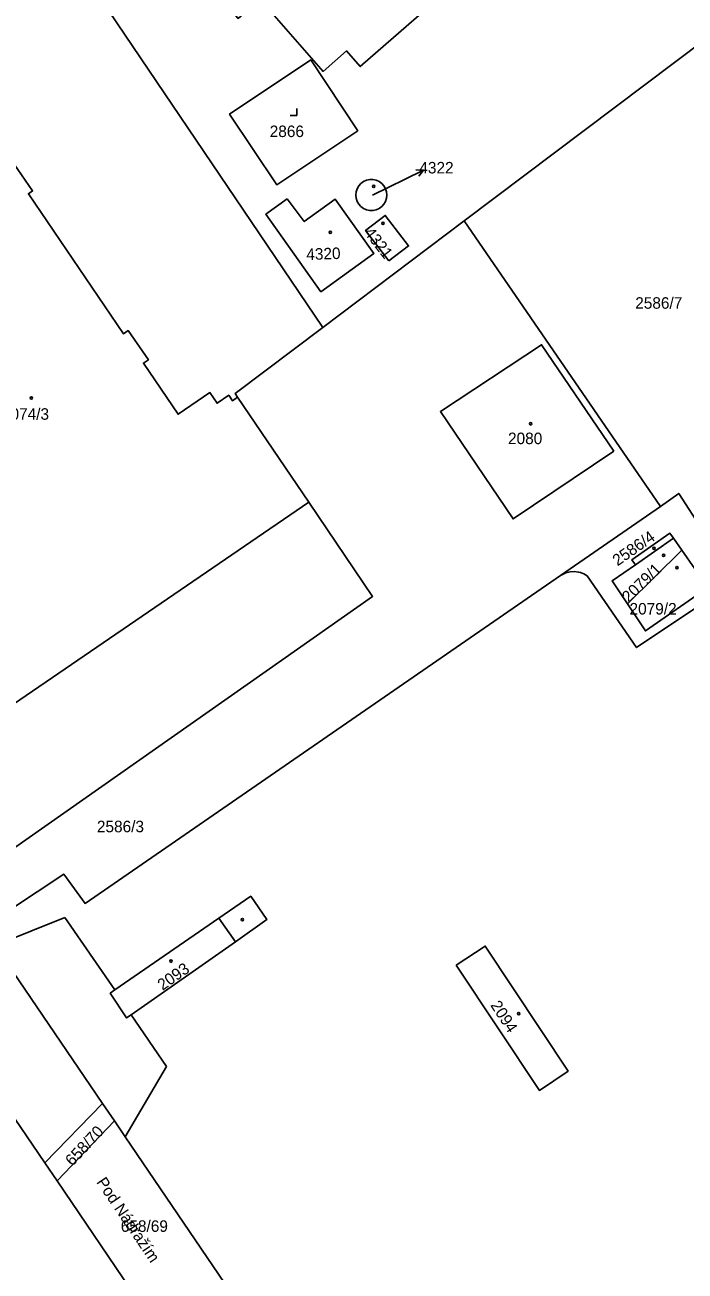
# Model space of a CAD drawing. Extents: x -679220 to -673243, y -1075091 to -1066557.
# Drawn here: x -675790.8 to -675693.3, y -1071223.9 to -1071039.9 of the extents above; entities that cross this region are included whole.
import ezdxf

# ---------------------------------------------------------------- set-up
doc = ezdxf.new("R2010")
doc.units = 0
for name, color, linetype in [('Hranice parcel', 7, 'Continuous'), ('Parcelní čísla', 7, 'Continuous'), ('Pop  PČ popisy', 7, 'Continuous'), ('Vnitřní kresba', 7, 'Continuous'), ('Značky budov', 7, 'Continuous'), ('Značky kultur', 7, 'Continuous')]:
    doc.layers.add(name, color=color, linetype=linetype)

msp = doc.modelspace()

# ---------------------------------------------------------------- linework, layer by layer
at = {"layer": 'Hranice parcel'}
for p, q in [((-675725.92, -1071068.84), (-675690.3, -1071042.04)), ((-675746.78, -1071084.6), (-675725.92, -1071068.84)), ((-675696.91, -1071111), (-675725.92, -1071068.84)), ((-675748.85, -1071110.38), (-675759.39, -1071094.9)), ((-675793.4, -1071140.84), (-675748.85, -1071110.38)), ((-675696.91, -1071111), (-675711.67, -1071121.23)), ((-675701.81, -1071125.41), (-675693.8, -1071117.45)), ((-675787.82, -1071207.93), (-675847.1, -1071120.6)), ((-675779.28, -1071199.17), (-675787.82, -1071207.93)), ((-675779.28, -1071199.17), (-675777.54, -1071201.72)), ((-675777.54, -1071201.72), (-675786.01, -1071210.59)), ((-675786.01, -1071210.59), (-675787.82, -1071207.93)), ((-675769.02, -1071235.61), (-675786.01, -1071210.59))]:
    msp.add_line(p, q, dxfattribs=at)
for points in [[(-675833.97, -1070985.62), (-675832.35, -1070984.52), (-675810.01, -1070991.1), (-675746.78, -1071084.6)], [(-675732.2, -1071016.17), (-675736.76, -1071019.99), (-675725.75, -1071032.53), (-675741.26, -1071046.09), (-675743.27, -1071043.76), (-675746.73, -1071046.8), (-675756.04, -1071036.15), (-675759.28, -1071038.98), (-675769.2, -1071027.62), (-675765.96, -1071024.8), (-675777.3, -1071011.74)], [(-675741.61, -1071055.58), (-675753.56, -1071063.56), (-675760.55, -1071053.09), (-675748.55, -1071045.11), (-675741.61, -1071055.58)], [(-675759.39, -1071094.9), (-675760.13, -1071095.41), (-675760.67, -1071094.61), (-675762.38, -1071095.78), (-675763.45, -1071094.21), (-675768.15, -1071097.4), (-675773.27, -1071089.86), (-675772.53, -1071089.35), (-675775.52, -1071085.06), (-675776.21, -1071085.53), (-675790.24, -1071064.86), (-675789.62, -1071064.44), (-675792.36, -1071060.51), (-675792.93, -1071060.9), (-675794.05, -1071059.25)], [(-675741.91, -1071065.05), (-675741.86, -1071064.57), (-675741.71, -1071064.12), (-675741.47, -1071063.7), (-675741.15, -1071063.35), (-675740.76, -1071063.07), (-675740.32, -1071062.87), (-675739.85, -1071062.77), (-675739.38, -1071062.77), (-675738.91, -1071062.87), (-675738.47, -1071063.07), (-675738.08, -1071063.35), (-675737.76, -1071063.7), (-675737.52, -1071064.12), (-675737.37, -1071064.57), (-675737.32, -1071065.05), (-675737.37, -1071065.53), (-675737.52, -1071065.98), (-675737.76, -1071066.4), (-675738.08, -1071066.75), (-675738.47, -1071067.03), (-675738.91, -1071067.23), (-675739.38, -1071067.33), (-675739.85, -1071067.33), (-675740.32, -1071067.23), (-675740.76, -1071067.03), (-675741.15, -1071066.75), (-675741.47, -1071066.4), (-675741.71, -1071065.98), (-675741.86, -1071065.53), (-675741.91, -1071065.05)], [(-675752.03, -1071065.61), (-675749.53, -1071068.96), (-675744.94, -1071065.67), (-675739.25, -1071073.68), (-675747.06, -1071079.32), (-675755.17, -1071067.89), (-675752.03, -1071065.61)], [(-675737.04, -1071074.76), (-675740.46, -1071070.27), (-675737.57, -1071068.06), (-675734.11, -1071072.55), (-675737.04, -1071074.76)], [(-675759.39, -1071094.9), (-675759.72, -1071094.35), (-675746.78, -1071084.6)], [(-675703.82, -1071102.86), (-675714.48, -1071087.15), (-675729.41, -1071097.01), (-675718.68, -1071112.86), (-675703.82, -1071102.86)], [(-675800.9, -1071167.42), (-675752.85, -1071133.72), (-675739.43, -1071124.29), (-675748.85, -1071110.38)], [(-675690.73, -1071114.51), (-675694.23, -1071109.1), (-675696.91, -1071111)], [(-675701.81, -1071125.41), (-675704.07, -1071122.02), (-675700.63, -1071119.63), (-675701.15, -1071118.89), (-675695.53, -1071114.97), (-675695.01, -1071115.71), (-675693.8, -1071117.45)], [(-675693.8, -1071117.45), (-675689.95, -1071122.97), (-675699.16, -1071129.39), (-675701.81, -1071125.41)], [(-675711.67, -1071121.23), (-675781.87, -1071169.61), (-675785.03, -1071165.28), (-675797, -1071173.23)], [(-675686.25, -1071122.34), (-675700.47, -1071131.84), (-675707.73, -1071121.28), (-675708.24, -1071120.98), (-675708.73, -1071120.78), (-675709.01, -1071120.7), (-675709.65, -1071120.62), (-675710.26, -1071120.67), (-675710.91, -1071120.83), (-675711.67, -1071121.23)], [(-675777.47, -1071182.38), (-675762.12, -1071171.79), (-675757.43, -1071168.55), (-675755.05, -1071172.01), (-675759.69, -1071175.28), (-675775.06, -1071186.04), (-675775.76, -1071186.51), (-675778.17, -1071182.87), (-675777.47, -1071182.38)], [(-675797, -1071173.23), (-675795.2, -1071175.82), (-675779.28, -1071199.17)], [(-675727.07, -1071178.75), (-675722.81, -1071175.92), (-675710.57, -1071194.36), (-675714.81, -1071197.21), (-675727.07, -1071178.75)], [(-675777.54, -1071201.72), (-675775.95, -1071204.06), (-675760.4, -1071226.97)]]:
    msp.add_lwpolyline(points, dxfattribs=at)
at = {"layer": 'Pop  PČ popisy'}
for p, q in [((-675739.44, -1071065.07), (-675734.63, -1071062.68)), ((-675734.63, -1071062.68), (-675731.93, -1071061.36)), ((-675731.93, -1071061.36), (-675733.05, -1071061.35)), ((-675731.93, -1071061.36), (-675732.61, -1071062.25))]:
    msp.add_line(p, q, dxfattribs=at)
at = {"layer": 'Vnitřní kresba'}
for p, q in [((-675695.01, -1071115.71), (-675700.63, -1071119.63)), ((-675784.85, -1071171.68), (-675795.2, -1071175.82)), ((-675777.47, -1071182.38), (-675784.85, -1071171.68)), ((-675762.12, -1071171.79), (-675759.69, -1071175.28)), ((-675769.84, -1071193.69), (-675775.06, -1071186.04)), ((-675775.95, -1071204.06), (-675769.84, -1071193.69))]:
    msp.add_line(p, q, dxfattribs=at)
at = {"layer": 'Značky budov'}
for centre in [(-675739.27, -1071063.78), (-675737.91, -1071069.22), (-675745.68, -1071070.54), (-675789.81, -1071095.01), (-675716.11, -1071098.82), (-675697.87, -1071117.18), (-675696.47, -1071118.23), (-675694.51, -1071120.04), (-675758.64, -1071172), (-675769.2, -1071178.14), (-675717.85, -1071185.89)]:
    msp.add_circle(centre, 0.175, dxfattribs=at)
at = {"layer": 'Značky kultur'}
for p, q in [((-675751.6, -1071053.29), (-675750.6, -1071053.29)), ((-675750.6, -1071053.29), (-675750.6, -1071052.29))]:
    msp.add_line(p, q, dxfattribs=at)

# ---------------------------------------------------------------- texts
at = {"layer": 'Parcelní čísla'}
for s, p in [('2866', (-675754.62, -1071056.49)), ('4322', (-675732.53, -1071061.86)), ('2586/7', (-675700.66, -1071081.83)), ('2074/3', (-675794.15, -1071098.22)), ('2080', (-675719.44, -1071101.82)), ('2079/2', (-675701.5, -1071126.97)), ('2586/3', (-675780.13, -1071159.11)), ('658/69', (-675776.6, -1071218.1))]:
    msp.add_text(s, height=1.7, dxfattribs=at).set_placement(p)
for s, rotation, p in [('4321', 308, (-675740.76, -1071070.63)), ('4320', 2, (-675749.19, -1071074.65)), ('2586/4', 35, (-675703.27, -1071119.88)), ('2079/1', 44, (-675701.63, -1071125.3)), ('2093', 35, (-675770.44, -1071182.54)), ('2094', 303, (-675722.1, -1071184.64)), ('658/70', 47, (-675783.74, -1071208.5))]:
    msp.add_text(s, height=1.7, rotation=rotation, dxfattribs=at).set_placement(p)
at = {"layer": 'Pop  PČ popisy'}
msp.add_text('Pod Nádražím', height=1.7, rotation=304, dxfattribs=at).set_placement((-675780.27, -1071210.76))

doc.saveas('drawing.dxf')
